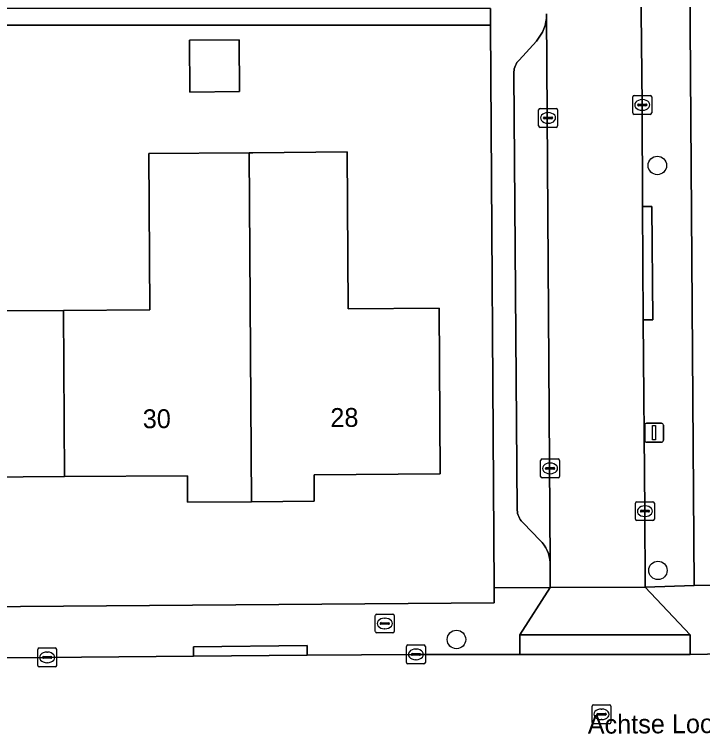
# Model space of a CAD drawing. Extents: x 157320 to 158835, y 386650 to 388491.
# Drawn here: x 157943.32 to 157979.8, y 387599.15 to 387637.17 of the extents above; entities that cross this region are included whole.
import ezdxf

# ---------------------------------------------------------------- set-up
doc = ezdxf.new("R2010")
doc.units = 0
for name, color, linetype in [('IMGEO_Boom', 7, 'Continuous'), ('IMGEO_Brandkraan', 7, 'Continuous'), ('IMGEO_Erf', 7, 'Continuous'), ('IMGEO_Kolk', 7, 'Continuous'), ('IMGEO_Lichtmast', 7, 'Continuous'), ('IMGEO_Openbare_ruimte_label', 7, 'Continuous'), ('IMGEO_Pand', 7, 'Continuous'), ('IMGEO_Pand_nummerreeks', 7, 'Continuous'), ('IMGEO_Parkeervlak_open', 7, 'Continuous'), ('IMGEO_Rijbaan_lokaal_open', 7, 'Continuous'), ('IMGEO_Rioolput', 7, 'Continuous'), ('IMGEO_Voetpad_open', 7, 'Continuous')]:
    doc.layers.add(name, color=color, linetype=linetype)

msp = doc.modelspace()

# ---------------------------------------------------------------- linework, layer by layer
at = {"layer": 'IMGEO_Boom'}
for centre in [(157977.395, 387629.154), (157977.426, 387607.691), (157966.751, 387604.03)]:
    msp.add_circle(centre, 0.489, dxfattribs=at)
at = {"layer": 'IMGEO_Brandkraan'}
for p, q in [((157962.45, 387604.453), (157962.45, 387605.305)), ((157962.525, 387605.379), (157963.377, 387605.379)), ((157962.938, 387605.159), (157962.963, 387605.159)), ((157963.451, 387605.305), (157963.451, 387604.453)), ((157962.709, 387604.873), (157962.709, 387604.885)), ((157963.147, 387604.836), (157962.749, 387604.836)), ((157962.752, 387604.922), (157963.15, 387604.922)), ((157963.193, 387604.885), (157963.193, 387604.873)), ((157963.377, 387604.379), (157962.525, 387604.379)), ((157962.961, 387604.599), (157962.936, 387604.599))]:
    msp.add_line(p, q, dxfattribs=at)
for points in [[(157962.45, 387604.453), (157962.45, 387605.305)], [(157962.525, 387605.379), (157963.377, 387605.379)], [(157963.451, 387605.305), (157963.451, 387604.453)], [(157963.377, 387604.379), (157962.525, 387604.379)]]:
    msp.add_lwpolyline(points, dxfattribs=at)
for centre, radius, start, end in [((157962.527, 387605.303), 0.0765, 91.552, 178.448), ((157962.527, 387605.303), 0.0765, 91.552, 178.448), ((157963.375, 387605.303), 0.0765, 1.552, 88.448), ((157963.375, 387605.303), 0.0765, 1.552, 88.448), ((157962.749, 387604.882), 0.0403, 85.8775, 175.7526), ((157962.746, 387604.872), 0.0366, 178.938, 274.7102), ((157963.15, 387604.879), 0.043, 264.8664, 352.4533), ((157963.154, 387604.884), 0.0386, 1.7309, 96.639), ((157962.527, 387604.455), 0.0765, 181.552, 268.448), ((157962.527, 387604.455), 0.0765, 181.552, 268.448), ((157963.375, 387604.455), 0.0765, 271.552, 358.448), ((157963.375, 387604.455), 0.0765, 271.552, 358.448)]:
    msp.add_arc(centre, radius, start, end, dxfattribs=at)
for centre, major_axis, ratio, start_param, end_param in [((157962.937, 387604.879), (-0.387, 0.002), 0.722429, 4.712389, 7.853982), ((157962.962, 387604.879), (-0.39, 0.002), 0.717154, 1.570796, 4.712389)]:
    msp.add_ellipse(centre, major_axis=major_axis, ratio=ratio, start_param=start_param, end_param=end_param, dxfattribs=at)
at = {"layer": 'IMGEO_Erf'}
for points in [[(157879.753, 387772.965), (157881.386, 387750), (157882.31, 387736.704), (157882.388, 387735.931), (157882.547, 387718.802), (157882.583, 387714.932), (157882.685, 387703.982), (157882.918, 387679.673), (157935.559, 387680.067), (157935.373, 387702.056), (157932.007, 387704.554), (157921.102, 387704.43), (157921.002, 387713.451), (157944.155, 387713.802), (157944.281, 387710.855), (157940.402, 387707.577), (157940.566, 387680.099), (157969.955, 387680.292), (157978.794, 387680.35), (157978.925, 387666.151), (157979.338, 387606.891), (157992.207, 387607.036)], [(157916.225, 387605.571), (157968.75, 387605.98), (157968.745, 387606.774), (157968.557, 387636.596), (157935.463, 387636.596)], [(157941.213, 387621.444), (157945.923, 387621.472), (157950.503, 387621.499), (157950.454, 387629.79), (157955.756, 387629.83), (157955.957, 387629.831), (157960.956, 387629.869), (157961.017, 387621.555), (157965.825, 387621.59), (157965.88, 387612.811), (157959.21, 387612.749), (157959.208, 387611.354), (157955.881, 387611.332), (157952.502, 387611.309), (157952.493, 387612.71), (157945.982, 387612.666), (157939.387, 387612.622)]]:
    msp.add_lwpolyline(points, dxfattribs=at)
msp.add_lwpolyline([(157952.601, 387635.792), (157955.227, 387635.812), (157955.247, 387633.069), (157952.622, 387633.049)], close=True, dxfattribs=at)
at = {"layer": 'IMGEO_Kolk'}
for p, q in [((157976.094, 387631.938), (157976.094, 387632.79)), ((157976.169, 387632.864), (157977.021, 387632.864)), ((157977.095, 387632.79), (157977.095, 387631.938)), ((157976.396, 387632.407), (157976.794, 387632.407)), ((157976.582, 387632.644), (157976.607, 387632.644)), ((157971.104, 387631.249), (157971.104, 387632.101)), ((157971.179, 387632.175), (157972.031, 387632.175)), ((157972.105, 387632.101), (157972.105, 387631.249)), ((157976.353, 387632.358), (157976.353, 387632.37)), ((157976.791, 387632.321), (157976.393, 387632.321)), ((157976.605, 387632.084), (157976.58, 387632.084)), ((157976.837, 387632.37), (157976.837, 387632.358)), ((157971.363, 387631.669), (157971.363, 387631.681)), ((157971.406, 387631.718), (157971.804, 387631.718)), ((157971.592, 387631.955), (157971.617, 387631.955)), ((157971.847, 387631.681), (157971.847, 387631.669)), ((157977.021, 387631.864), (157976.169, 387631.864)), ((157971.801, 387631.632), (157971.403, 387631.632)), ((157971.615, 387631.395), (157971.59, 387631.395)), ((157972.031, 387631.175), (157971.179, 387631.175)), ((157971.21, 387612.673), (157971.21, 387613.525)), ((157971.285, 387613.599), (157972.137, 387613.599)), ((157972.211, 387613.525), (157972.211, 387612.673)), ((157971.469, 387613.093), (157971.469, 387613.105)), ((157971.907, 387613.056), (157971.509, 387613.056)), ((157971.512, 387613.142), (157971.91, 387613.142)), ((157971.698, 387613.379), (157971.723, 387613.379)), ((157971.953, 387613.105), (157971.953, 387613.093)), ((157971.721, 387612.819), (157971.696, 387612.819)), ((157972.137, 387612.599), (157971.285, 387612.599)), ((157976.235, 387610.408), (157976.235, 387611.26)), ((157976.31, 387611.334), (157977.162, 387611.334)), ((157976.723, 387611.114), (157976.748, 387611.114)), ((157977.236, 387611.26), (157977.236, 387610.408)), ((157976.494, 387610.828), (157976.494, 387610.84)), ((157976.932, 387610.791), (157976.534, 387610.791)), ((157976.537, 387610.877), (157976.935, 387610.877)), ((157976.978, 387610.84), (157976.978, 387610.828)), ((157976.746, 387610.554), (157976.721, 387610.554)), ((157977.162, 387610.334), (157976.31, 387610.334)), ((157944.562, 387602.655), (157944.562, 387603.507)), ((157944.637, 387603.581), (157945.489, 387603.581)), ((157945.563, 387603.507), (157945.563, 387602.655)), ((157964.101, 387602.814), (157964.101, 387603.666)), ((157964.176, 387603.74), (157965.028, 387603.74)), ((157964.589, 387603.52), (157964.614, 387603.52)), ((157965.102, 387603.666), (157965.102, 387602.814)), ((157945.05, 387603.361), (157945.075, 387603.361)), ((157964.36, 387603.234), (157964.36, 387603.246)), ((157964.798, 387603.197), (157964.4, 387603.197)), ((157964.403, 387603.283), (157964.801, 387603.283)), ((157964.844, 387603.246), (157964.844, 387603.234)), ((157944.821, 387603.075), (157944.821, 387603.087)), ((157945.259, 387603.038), (157944.861, 387603.038)), ((157944.864, 387603.124), (157945.262, 387603.124)), ((157945.073, 387602.801), (157945.048, 387602.801)), ((157945.305, 387603.087), (157945.305, 387603.075)), ((157964.612, 387602.96), (157964.587, 387602.96)), ((157945.489, 387602.581), (157944.637, 387602.581)), ((157965.028, 387602.74), (157964.176, 387602.74))]:
    msp.add_line(p, q, dxfattribs=at)
for points in [[(157976.094, 387631.938), (157976.094, 387632.79)], [(157976.169, 387632.864), (157977.021, 387632.864)], [(157977.095, 387632.79), (157977.095, 387631.938)], [(157971.104, 387631.249), (157971.104, 387632.101)], [(157971.179, 387632.175), (157972.031, 387632.175)], [(157972.105, 387632.101), (157972.105, 387631.249)], [(157977.021, 387631.864), (157976.169, 387631.864)], [(157972.031, 387631.175), (157971.179, 387631.175)], [(157971.21, 387612.673), (157971.21, 387613.525)], [(157971.285, 387613.599), (157972.137, 387613.599)], [(157972.211, 387613.525), (157972.211, 387612.673)], [(157972.137, 387612.599), (157971.285, 387612.599)], [(157976.235, 387610.408), (157976.235, 387611.26)], [(157976.31, 387611.334), (157977.162, 387611.334)], [(157977.236, 387611.26), (157977.236, 387610.408)], [(157977.162, 387610.334), (157976.31, 387610.334)], [(157944.562, 387602.655), (157944.562, 387603.507)], [(157944.637, 387603.581), (157945.489, 387603.581)], [(157945.563, 387603.507), (157945.563, 387602.655)], [(157964.101, 387602.814), (157964.101, 387603.666)], [(157964.176, 387603.74), (157965.028, 387603.74)], [(157965.102, 387603.666), (157965.102, 387602.814)], [(157945.489, 387602.581), (157944.637, 387602.581)], [(157965.028, 387602.74), (157964.176, 387602.74)]]:
    msp.add_lwpolyline(points, dxfattribs=at)
for centre, radius, start, end in [((157976.171, 387632.788), 0.0765, 91.552, 178.448), ((157976.171, 387632.788), 0.0765, 91.552, 178.448), ((157977.019, 387632.788), 0.0765, 1.552, 88.448), ((157977.019, 387632.788), 0.0765, 1.552, 88.448), ((157976.393, 387632.367), 0.0403, 85.8775, 175.7526), ((157976.798, 387632.369), 0.0386, 1.7309, 96.639), ((157971.181, 387632.099), 0.0765, 91.552, 178.448), ((157971.181, 387632.099), 0.0765, 91.552, 178.448), ((157972.029, 387632.099), 0.0765, 1.552, 88.448), ((157972.029, 387632.099), 0.0765, 1.552, 88.448), ((157976.39, 387632.357), 0.0366, 178.938, 274.7102), ((157976.794, 387632.364), 0.043, 264.8664, 352.4533), ((157971.403, 387631.678), 0.0403, 85.8775, 175.7526), ((157971.4, 387631.668), 0.0366, 178.938, 274.7102), ((157971.804, 387631.675), 0.043, 264.8664, 352.4533), ((157971.808, 387631.68), 0.0386, 1.7309, 96.639), ((157976.171, 387631.94), 0.0765, 181.552, 268.448), ((157976.171, 387631.94), 0.0765, 181.552, 268.448), ((157977.019, 387631.94), 0.0765, 271.552, 358.448), ((157977.019, 387631.94), 0.0765, 271.552, 358.448), ((157971.181, 387631.251), 0.0765, 181.552, 268.448), ((157971.181, 387631.251), 0.0765, 181.552, 268.448), ((157972.029, 387631.251), 0.0765, 271.552, 358.448), ((157972.029, 387631.251), 0.0765, 271.552, 358.448), ((157971.287, 387613.523), 0.0765, 91.552, 178.448), ((157971.287, 387613.523), 0.0765, 91.552, 178.448), ((157972.135, 387613.523), 0.0765, 1.552, 88.448), ((157972.135, 387613.523), 0.0765, 1.552, 88.448), ((157971.509, 387613.102), 0.0403, 85.8775, 175.7526), ((157971.506, 387613.092), 0.0366, 178.938, 274.7102), ((157971.91, 387613.099), 0.043, 264.8664, 352.4533), ((157971.914, 387613.104), 0.0386, 1.7309, 96.639), ((157971.287, 387612.675), 0.0765, 181.552, 268.448), ((157971.287, 387612.675), 0.0765, 181.552, 268.448), ((157972.135, 387612.675), 0.0765, 271.552, 358.448), ((157972.135, 387612.675), 0.0765, 271.552, 358.448), ((157976.312, 387611.258), 0.0765, 91.552, 178.448), ((157976.312, 387611.258), 0.0765, 91.552, 178.448), ((157977.16, 387611.258), 0.0765, 1.552, 88.448), ((157977.16, 387611.258), 0.0765, 1.552, 88.448), ((157976.534, 387610.837), 0.0403, 85.8775, 175.7526), ((157976.531, 387610.827), 0.0366, 178.938, 274.7102), ((157976.935, 387610.834), 0.043, 264.8664, 352.4533), ((157976.939, 387610.839), 0.0386, 1.7309, 96.639), ((157976.312, 387610.41), 0.0765, 181.552, 268.448), ((157976.312, 387610.41), 0.0765, 181.552, 268.448), ((157977.16, 387610.41), 0.0765, 271.552, 358.448), ((157977.16, 387610.41), 0.0765, 271.552, 358.448), ((157944.639, 387603.505), 0.0765, 91.552, 178.448), ((157944.639, 387603.505), 0.0765, 91.552, 178.448), ((157945.487, 387603.505), 0.0765, 1.552, 88.448), ((157945.487, 387603.505), 0.0765, 1.552, 88.448), ((157964.178, 387603.664), 0.0765, 91.552, 178.448), ((157964.178, 387603.664), 0.0765, 91.552, 178.448), ((157965.026, 387603.664), 0.0765, 1.552, 88.448), ((157965.026, 387603.664), 0.0765, 1.552, 88.448), ((157945.266, 387603.086), 0.0386, 1.7309, 96.639), ((157964.4, 387603.243), 0.0403, 85.8775, 175.7526), ((157964.397, 387603.233), 0.0366, 178.938, 274.7102), ((157964.801, 387603.24), 0.043, 264.8664, 352.4533), ((157964.805, 387603.245), 0.0386, 1.7309, 96.639), ((157944.861, 387603.084), 0.0403, 85.8775, 175.7526), ((157944.858, 387603.074), 0.0366, 178.938, 274.7102), ((157945.262, 387603.081), 0.043, 264.8664, 352.4533), ((157964.178, 387602.816), 0.0765, 181.552, 268.448), ((157964.178, 387602.816), 0.0765, 181.552, 268.448), ((157965.026, 387602.816), 0.0765, 271.552, 358.448), ((157965.026, 387602.816), 0.0765, 271.552, 358.448), ((157944.639, 387602.657), 0.0765, 181.552, 268.448), ((157944.639, 387602.657), 0.0765, 181.552, 268.448), ((157945.487, 387602.657), 0.0765, 271.552, 358.448), ((157945.487, 387602.657), 0.0765, 271.552, 358.448)]:
    msp.add_arc(centre, radius, start, end, dxfattribs=at)
for centre, major_axis, ratio, start_param, end_param in [((157976.581, 387632.364), (-0.387, 0.002), 0.722429, 4.712389, 7.853982), ((157976.606, 387632.364), (-0.39, 0.002), 0.717154, 1.570796, 4.712389), ((157971.591, 387631.675), (-0.387, 0.002), 0.722429, 4.712389, 7.853982), ((157971.616, 387631.675), (-0.39, 0.002), 0.717154, 1.570796, 4.712389), ((157971.697, 387613.099), (-0.387, 0.002), 0.722429, 4.712389, 7.853982), ((157971.722, 387613.099), (-0.39, 0.002), 0.717154, 1.570796, 4.712389), ((157976.722, 387610.834), (-0.387, 0.002), 0.722429, 4.712389, 7.853982), ((157976.747, 387610.834), (-0.39, 0.002), 0.717154, 1.570796, 4.712389), ((157964.588, 387603.24), (-0.387, 0.002), 0.722429, 4.712389, 7.853982), ((157964.613, 387603.24), (-0.39, 0.002), 0.717154, 1.570796, 4.712389), ((157945.049, 387603.081), (-0.387, 0.002), 0.722429, 4.712389, 7.853982), ((157945.074, 387603.081), (-0.39, 0.002), 0.717154, 1.570796, 4.712389)]:
    msp.add_ellipse(centre, major_axis=major_axis, ratio=ratio, start_param=start_param, end_param=end_param, dxfattribs=at)
at = {"layer": 'IMGEO_Lichtmast'}
for p, q in [((157976.726, 387614.589), (157976.726, 387615.389)), ((157976.726, 387615.389), (157976.726, 387614.589)), ((157976.826, 387615.489), (157977.616, 387615.489)), ((157977.616, 387615.489), (157976.826, 387615.489)), ((157977.716, 387615.389), (157977.716, 387614.589)), ((157977.716, 387614.589), (157977.716, 387615.389)), ((157977.616, 387614.489), (157976.826, 387614.489)), ((157976.826, 387614.489), (157977.616, 387614.489))]:
    msp.add_line(p, q, dxfattribs=at)
msp.add_lwpolyline([(157977.146, 387615.364), (157977.296, 387615.364), (157977.296, 387614.614), (157977.146, 387614.614), (157977.146, 387615.364)], dxfattribs=at)
for centre, start, end in [((157976.826, 387615.389), 90, 180), ((157976.826, 387615.389), 90, 180), ((157977.616, 387615.389), 0, 90), ((157977.616, 387615.389), 360, 90), ((157976.826, 387614.589), 180, 270), ((157976.826, 387614.589), 180, 270), ((157977.616, 387614.589), 270, 0), ((157977.616, 387614.589), 270, 0)]:
    msp.add_arc(centre, 0.1, start, end, dxfattribs=at)
at = {"layer": 'IMGEO_Pand'}
for points in [[(157952.601, 387635.792), (157952.622, 387633.049), (157955.247, 387633.069), (157955.227, 387635.812)], [(157945.982, 387612.666), (157952.493, 387612.71), (157952.502, 387611.309), (157955.881, 387611.332), (157955.756, 387629.83), (157950.454, 387629.79), (157950.503, 387621.499), (157945.923, 387621.472)], [(157955.756, 387629.83), (157955.881, 387611.332), (157959.208, 387611.354), (157959.21, 387612.749), (157965.88, 387612.811), (157965.825, 387621.59), (157961.017, 387621.555), (157960.956, 387629.869), (157955.957, 387629.831)], [(157945.982, 387612.666), (157945.923, 387621.472), (157941.213, 387621.444), (157941.164, 387629.735), (157935.977, 387629.701), (157936.102, 387611.197), (157939.396, 387611.221), (157939.387, 387612.622)]]:
    msp.add_lwpolyline(points, close=True, dxfattribs=at)
at = {"layer": 'IMGEO_Parkeervlak_open'}
msp.add_lwpolyline([(157971.528, 387637.14), (157971.516, 387636.95), (157971.488, 387636.762), (157971.443, 387636.576), (157971.381, 387636.396), (157971.304, 387636.222), (157971.211, 387636.055), (157971.104, 387635.897), (157970.983, 387635.75), (157970.067, 387634.739), (157970.009, 387634.674), (157969.957, 387634.604), (157969.911, 387634.529), (157969.872, 387634.451), (157969.84, 387634.369), (157969.816, 387634.285), (157969.799, 387634.199), (157969.79, 387634.112), (157969.789, 387634.025), (157969.968, 387610.889), (157969.976, 387610.801), (157969.992, 387610.713), (157970.016, 387610.628), (157970.047, 387610.545), (157970.086, 387610.465), (157970.132, 387610.389), (157970.184, 387610.317), (157970.242, 387610.25), (157970.304, 387610.191), (157971.169, 387609.297), (157971.18, 387609.286), (157971.293, 387609.164), (157971.393, 387609.033), (157971.482, 387608.893), (157971.558, 387608.746), (157971.62, 387608.592), (157971.669, 387608.434), (157971.703, 387608.272), (157971.722, 387608.108)], close=True, dxfattribs=at)
at = {"layer": 'IMGEO_Rijbaan_lokaal_open'}
for points in [[(157971.528, 387637.19), (157971.528, 387637.14), (157971.722, 387608.108), (157971.711, 387606.785), (157976.758, 387606.803), (157976.731, 387610.834), (157976.649, 387620.978), (157976.61, 387626.982), (157976.59, 387632.364), (157976.517, 387638.948)], [(157981.899, 387603.281), (157979.14, 387603.238), (157970.114, 387603.236), (157964.598, 387603.239), (157958.842, 387603.208), (157952.813, 387603.146), (157938.928, 387603.026), (157932.911, 387602.978), (157925.554, 387602.893), (157919.776, 387602.85), (157915.974, 387602.878), (157888.675, 387602.599), (157883.412, 387602.563), (157878.497, 387602.53), (157876.07, 387602.507), (157875.655, 387602.624), (157875.234, 387602.783), (157874.828, 387602.979), (157874.442, 387603.21), (157874.078, 387603.475), (157873.74, 387603.772), (157873.541, 387603.98)]]:
    msp.add_lwpolyline(points, dxfattribs=at)
at = {"layer": 'IMGEO_Rioolput'}
for p, q in [((157973.937, 387599.639), (157973.937, 387600.491)), ((157974.012, 387600.565), (157974.864, 387600.565)), ((157974.938, 387600.491), (157974.938, 387599.639)), ((157974.239, 387600.108), (157974.637, 387600.108)), ((157974.425, 387600.345), (157974.45, 387600.345)), ((157974.196, 387600.059), (157974.196, 387600.071)), ((157974.634, 387600.022), (157974.236, 387600.022)), ((157974.448, 387599.785), (157974.423, 387599.785)), ((157974.68, 387600.071), (157974.68, 387600.059)), ((157974.864, 387599.565), (157974.012, 387599.565))]:
    msp.add_line(p, q, dxfattribs=at)
for points in [[(157973.937, 387599.639), (157973.937, 387600.491)], [(157974.012, 387600.565), (157974.864, 387600.565)], [(157974.938, 387600.491), (157974.938, 387599.639)], [(157974.864, 387599.565), (157974.012, 387599.565)]]:
    msp.add_lwpolyline(points, dxfattribs=at)
for centre, radius, start, end in [((157974.014, 387600.489), 0.0765, 91.552, 178.448), ((157974.014, 387600.489), 0.0765, 91.552, 178.448), ((157974.862, 387600.489), 0.0765, 1.552, 88.448), ((157974.862, 387600.489), 0.0765, 1.552, 88.448), ((157974.236, 387600.068), 0.0403, 85.8775, 175.7526), ((157974.641, 387600.07), 0.0386, 1.7309, 96.639), ((157974.233, 387600.058), 0.0366, 178.938, 274.7102), ((157974.637, 387600.065), 0.043, 264.8664, 352.4533), ((157974.014, 387599.641), 0.0765, 181.552, 268.448), ((157974.014, 387599.641), 0.0765, 181.552, 268.448), ((157974.862, 387599.641), 0.0765, 271.552, 358.448), ((157974.862, 387599.641), 0.0765, 271.552, 358.448)]:
    msp.add_arc(centre, radius, start, end, dxfattribs=at)
for centre, major_axis, ratio, start_param, end_param in [((157974.424, 387600.065), (-0.387, 0.002), 0.722429, 4.712389, 7.853982), ((157974.449, 387600.065), (-0.39, 0.002), 0.717154, 1.570796, 4.712389)]:
    msp.add_ellipse(centre, major_axis=major_axis, ratio=ratio, start_param=start_param, end_param=end_param, dxfattribs=at)
at = {"layer": 'IMGEO_Voetpad_open'}
for points in [[(157976.517, 387638.948), (157976.59, 387632.364), (157976.61, 387626.982), (157977.109, 387626.985), (157977.148, 387620.981), (157976.649, 387620.978), (157976.731, 387610.834), (157976.758, 387606.803), (157979.338, 387606.891), (157978.925, 387666.151)], [(157968.551, 387637.473), (157968.557, 387636.596), (157968.745, 387606.774), (157971.711, 387606.785), (157971.722, 387608.108), (157971.703, 387608.272), (157971.669, 387608.434), (157971.62, 387608.592), (157971.558, 387608.746), (157971.482, 387608.893), (157971.393, 387609.033), (157971.293, 387609.164), (157971.18, 387609.286), (157971.169, 387609.297), (157970.304, 387610.191), (157970.242, 387610.25), (157970.184, 387610.317), (157970.132, 387610.389), (157970.086, 387610.465), (157970.047, 387610.545), (157970.016, 387610.628), (157969.992, 387610.713), (157969.976, 387610.801), (157969.968, 387610.889), (157969.789, 387634.025), (157969.79, 387634.112), (157969.799, 387634.199), (157969.816, 387634.285), (157969.84, 387634.369), (157969.872, 387634.451), (157969.911, 387634.529), (157969.957, 387634.604), (157970.009, 387634.674), (157970.067, 387634.739), (157970.983, 387635.75), (157971.104, 387635.897), (157971.211, 387636.055), (157971.304, 387636.222), (157971.381, 387636.396), (157971.443, 387636.576), (157971.488, 387636.762), (157971.516, 387636.95), (157971.528, 387637.14), (157971.528, 387637.19)], [(157992.207, 387607.036), (157979.338, 387606.891), (157976.758, 387606.803), (157979.14, 387604.278), (157979.14, 387603.238), (157981.899, 387603.281)], [(157938.928, 387603.026), (157952.813, 387603.146), (157952.808, 387603.645), (157958.837, 387603.707), (157958.842, 387603.208), (157964.598, 387603.239), (157970.114, 387603.236), (157970.114, 387604.276), (157971.711, 387606.785), (157968.745, 387606.774), (157968.75, 387605.98), (157916.225, 387605.571)]]:
    msp.add_lwpolyline(points, dxfattribs=at)
for points in [[(157968.551, 387637.473), (157935.463, 387637.473), (157935.463, 387636.596), (157968.557, 387636.596)], [(157976.649, 387620.978), (157977.148, 387620.981), (157977.109, 387626.985), (157976.61, 387626.982)], [(157976.758, 387606.803), (157971.711, 387606.785), (157970.114, 387604.276), (157979.14, 387604.278)], [(157970.114, 387603.236), (157979.14, 387603.238), (157979.14, 387604.278), (157970.114, 387604.276)], [(157952.813, 387603.146), (157958.842, 387603.208), (157958.837, 387603.707), (157952.808, 387603.645)]]:
    msp.add_lwpolyline(points, close=True, dxfattribs=at)

# ---------------------------------------------------------------- texts
at = {"layer": 'IMGEO_Openbare_ruimte_label'}
msp.add_text('Achtse Loop', height=1, rotation=0.3438, dxfattribs=at).set_placement((157973.708, 387599.034))
at = {"layer": 'IMGEO_Pand_nummerreeks'}
for s, p in [('30', (157950.129, 387615.226)), ('28', (157960.07, 387615.293))]:
    msp.add_text(s, height=1, rotation=0.384, dxfattribs=at).set_placement(p)

doc.saveas('drawing.dxf')
